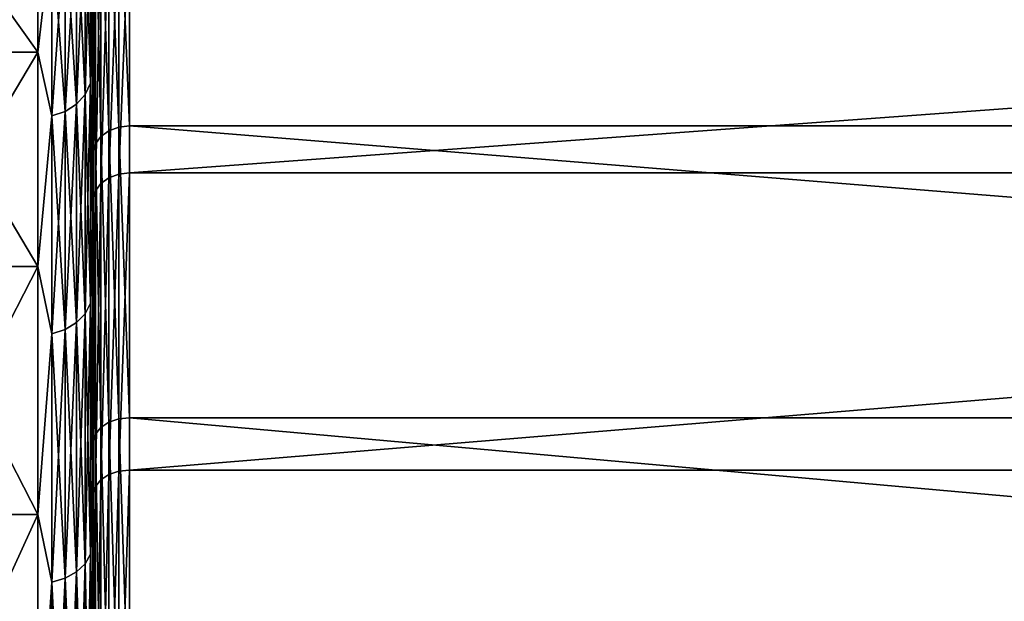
# Model space of a CAD drawing. Header units: metres. Extents: x -150 to 310, y -128 to 84.
# Tile 285 of 465: x 128.1 to 133.52, y 14.91 to 18.11. Entities that reach past the tile are written whole.
import ezdxf

# ---------------------------------------------------------------- set-up
doc = ezdxf.new("R2010")
doc.units = ezdxf.units.M
doc.layers.add('solid_26009703_SW0001_01', color=7, linetype='CONTINUOUS')

msp = doc.modelspace()

# ---------------------------------------------------------------- linework, layer by layer
at = {"layer": 'solid_26009703_SW0001_01'}
for points in [[(128.5, 16.987482, -12.345943), (128.5, 19.258173, -11.800422), (128.5, 17.952263, -13.705067)], [(128.504959, 18.789227, -12.931022), (128.5, 17.952263, -13.705067), (128.5, 19.258173, -11.800422)], [(128.5, 16.987482, -12.345943), (128.5, 18.18634, -10.499431), (128.5, 19.258173, -11.800422)], [(128.5, 15.604694, 14.05239), (128.5, 17.630684, 14.116526), (128.5, 18.974932, 12.250202)], [(128.504959, 18.563753, 13.252675), (128.5, 18.974932, 12.250202), (128.5, 17.630684, 14.116526)], [(128.5, 16.98748, 12.345948), (128.5, 15.604694, 14.05239), (128.5, 18.974932, 12.250202)], [(128.5, 18.186337, 10.499436), (128.5, 16.98748, 12.345948), (128.5, 18.974932, 12.250202)], [(128.199997, 17.926722, -10.350007), (127.5, 17.926722, -10.350007), (127.5, 18.910389, -8.419455)], [(128.199997, 17.926722, -10.350007), (127.5, 18.910389, -8.419455), (128.199997, 18.910389, -8.419455)], [(128.199997, 18.910389, 8.419455), (127.5, 18.910389, 8.419455), (127.5, 17.926722, 10.350007)], [(128.199997, 18.910389, 8.419455), (127.5, 17.926722, 10.350007), (128.199997, 17.926722, 10.350007)], [(128.199997, 17.926722, -10.350007), (128.199997, 18.910389, -8.419455), (128.277344, 18.593658, -9.120625)], [(128.199997, 18.910389, 8.419455), (128.199997, 17.926722, 10.350007), (128.277344, 18.593658, 9.120625)], [(128.546204, 18.882296, -12.995073), (128.59021, 18.916937, -13.018914), (128.59021, 17.494518, -14.875635)], [(128.59021, 18.916937, -13.018914), (128.644836, 18.93907, -13.034146), (128.644836, 17.514986, -14.893039)], [(128.59021, 17.494518, -14.875635), (128.59021, 18.916937, -13.018914), (128.644836, 17.514986, -14.893039)], [(128.644836, 18.93907, -13.034146), (128.704758, 18.94664, -13.039356), (128.704758, 17.521988, -14.898993)], [(128.644836, 17.514986, -14.893039), (128.644836, 18.93907, -13.034146), (128.704758, 17.521988, -14.898993)], [(128.704758, 18.94664, -13.039356), (148.557724, 18.94664, -13.039356), (148.557724, 17.521988, -14.898993)], [(128.704758, 17.521988, -14.898993), (128.704758, 18.94664, -13.039356), (148.557724, 17.521988, -14.898993)], [(128.516876, 18.83835, -12.964829), (128.546204, 18.882296, -12.995073), (128.546204, 17.462481, -14.848393)], [(128.546204, 17.462481, -14.848393), (128.546204, 18.882296, -12.995073), (128.59021, 17.494518, -14.875635)], [(128.516876, 17.421841, -14.813837), (128.504959, 18.789227, -12.931022), (128.516876, 18.83835, -12.964829)], [(128.516876, 17.421841, -14.813837), (128.516876, 18.83835, -12.964829), (128.546204, 17.462481, -14.848393)], [(128.489777, 18.784185, -9.214083), (128.489777, 17.755636, -11.067172), (128.459763, 18.719164, -9.182188)], [(128.489777, 18.784185, 9.214083), (128.459763, 18.719164, 9.182188), (128.459763, 17.694176, 11.028864)], [(128.489777, 17.755636, 11.067172), (128.489777, 18.784185, 9.214083), (128.459763, 17.694176, 11.028864)], [(128.489777, 17.755636, 11.067172), (128.5, 18.186337, 10.499436), (128.489777, 18.784185, 9.214083)], [(128.489777, 18.784185, -9.214083), (128.5, 18.18634, -10.499431), (128.489777, 17.755636, -11.067172)], [(128.504959, 18.789227, -12.931022), (128.504959, 17.37641, -14.775207), (128.5, 17.952263, -13.705067)], [(128.516876, 17.421841, -14.813837), (128.504959, 17.37641, -14.775207), (128.504959, 18.789227, -12.931022)], [(128.459763, 18.719164, -9.182188), (128.459763, 17.694176, -11.028864), (128.412018, 18.663343, -9.154806)], [(128.459763, 18.719164, 9.182188), (128.412018, 18.663343, 9.154806), (128.412018, 17.641411, 10.995975)], [(128.459763, 17.694176, 11.028864), (128.459763, 18.719164, 9.182188), (128.412018, 17.641411, 10.995975)], [(128.489777, 17.755636, -11.067172), (128.459763, 17.694176, -11.028864), (128.459763, 18.719164, -9.182188)], [(128.59021, 17.235748, 15.174704), (128.644836, 17.255915, 15.192457), (128.644836, 18.7118, 13.358365)], [(128.59021, 18.689932, 13.342754), (128.59021, 17.235748, 15.174704), (128.644836, 18.7118, 13.358365)], [(128.644836, 17.255915, 15.192457), (128.704758, 17.262812, 15.19853), (128.704758, 18.719278, 13.363705)], [(128.644836, 18.7118, 13.358365), (128.644836, 17.255915, 15.192457), (128.704758, 18.719278, 13.363705)], [(128.704758, 17.262812, 15.19853), (148.557724, 17.262812, 15.19853), (148.557724, 18.719278, 13.363705)], [(128.704758, 18.719278, 13.363705), (128.704758, 17.262812, 15.19853), (148.557724, 18.719278, 13.363705)], [(128.412018, 18.663343, -9.154806), (128.412018, 17.641411, -10.995975), (128.349792, 18.620533, -9.133807)], [(128.412018, 18.663343, 9.154806), (128.349792, 18.620533, 9.133807), (128.349792, 17.600945, 10.970753)], [(128.412018, 17.641411, 10.995975), (128.412018, 18.663343, 9.154806), (128.349792, 17.600945, 10.970753)], [(128.459763, 17.694176, -11.028864), (128.412018, 17.641411, -10.995975), (128.412018, 18.663343, -9.154806)], [(128.516876, 17.164146, 15.111663), (128.546204, 17.204185, 15.146914), (128.546204, 18.655706, 13.318319)], [(128.516876, 18.612289, 13.287324), (128.516876, 17.164146, 15.111663), (128.546204, 18.655706, 13.318319)], [(128.546204, 17.204185, 15.146914), (128.59021, 17.235748, 15.174704), (128.59021, 18.689932, 13.342754)], [(128.546204, 18.655706, 13.318319), (128.546204, 17.204185, 15.146914), (128.59021, 18.689932, 13.342754)], [(128.199997, 17.926722, -10.350007), (128.277344, 18.593658, -9.120625), (128.277344, 17.575542, -10.954919)], [(128.199997, 17.926722, 10.350007), (128.277344, 17.575542, 10.954919), (128.277344, 18.593658, 9.120625)], [(128.349792, 18.620533, -9.133807), (128.349792, 17.600945, -10.970753), (128.277344, 18.593658, -9.120625)], [(128.349792, 18.620533, 9.133807), (128.277344, 18.593658, 9.120625), (128.277344, 17.575542, 10.954919)], [(128.349792, 17.600945, 10.970753), (128.349792, 18.620533, 9.133807), (128.277344, 17.575542, 10.954919)], [(128.349792, 17.600945, -10.970753), (128.277344, 17.575542, -10.954919), (128.277344, 18.593658, -9.120625)], [(128.412018, 17.641411, -10.995975), (128.349792, 17.600945, -10.970753), (128.349792, 18.620533, -9.133807)], [(128.516876, 18.612289, 13.287324), (128.504959, 18.563753, 13.252675), (128.504959, 17.119387, 15.072256)], [(128.516876, 18.612289, 13.287324), (128.504959, 17.119387, 15.072256), (128.516876, 17.164146, 15.111663)], [(128.504959, 17.119387, 15.072256), (128.504959, 18.563753, 13.252675), (128.5, 17.630684, 14.116526)], [(128.489777, 17.755636, -11.067172), (128.5, 18.18634, -10.499431), (128.5, 16.987482, -12.345943)], [(128.489777, 17.755636, 11.067172), (128.5, 16.98748, 12.345948), (128.5, 18.186337, 10.499436)], [(128.5, 15.604699, -14.052385), (128.5, 17.952263, -13.705067), (128.5, 16.465351, -15.460037)], [(128.504959, 17.37641, -14.775207), (128.5, 16.465351, -15.460037), (128.5, 17.952263, -13.705067)], [(128.5, 15.604699, -14.052385), (128.5, 16.987482, -12.345943), (128.5, 17.952263, -13.705067)], [(128.199997, 16.746647, -12.167162), (127.5, 16.746647, -12.167162), (127.5, 17.926722, -10.350007)], [(128.199997, 16.746647, -12.167162), (127.5, 17.926722, -10.350007), (128.199997, 17.926722, -10.350007)], [(128.199997, 17.926722, 10.350007), (127.5, 17.926722, 10.350007), (127.5, 16.746647, 12.167162)], [(128.199997, 17.926722, 10.350007), (127.5, 16.746647, 12.167162), (128.199997, 16.746647, 12.167162)], [(128.199997, 16.746647, -12.167162), (128.199997, 17.926722, -10.350007), (128.277344, 17.575542, -10.954919)], [(128.199997, 17.926722, 10.350007), (128.199997, 16.746647, 12.167162), (128.277344, 17.575542, 10.954919)], [(128.489777, 17.755636, -11.067172), (128.489777, 16.544889, -12.806698), (128.459763, 17.694176, -11.028864)], [(128.489777, 17.755636, 11.067172), (128.459763, 17.694176, 11.028864), (128.459763, 16.487619, 12.762368)], [(128.489777, 16.544889, 12.806698), (128.489777, 17.755636, 11.067172), (128.459763, 16.487619, 12.762368)], [(128.489777, 16.544889, 12.806698), (128.5, 16.98748, 12.345948), (128.489777, 17.755636, 11.067172)], [(128.489777, 17.755636, -11.067172), (128.5, 16.987482, -12.345943), (128.489777, 16.544889, -12.806698)], [(128.459763, 17.694176, -11.028864), (128.459763, 16.487619, -12.762368), (128.412018, 17.641411, -10.995975)], [(128.459763, 17.694176, 11.028864), (128.412018, 17.641411, 10.995975), (128.412018, 16.438454, 12.72431)], [(128.459763, 16.487619, 12.762368), (128.459763, 17.694176, 11.028864), (128.412018, 16.438454, 12.72431)], [(128.489777, 16.544889, -12.806698), (128.459763, 16.487619, -12.762368), (128.459763, 17.694176, -11.028864)], [(128.412018, 17.641411, -10.995975), (128.412018, 16.438454, -12.72431), (128.349792, 17.600945, -10.970753)], [(128.412018, 17.641411, 10.995975), (128.349792, 17.600945, 10.970753), (128.349792, 16.400747, 12.695124)], [(128.412018, 16.438454, 12.72431), (128.412018, 17.641411, 10.995975), (128.349792, 16.400747, 12.695124)], [(128.459763, 16.487619, -12.762368), (128.412018, 16.438454, -12.72431), (128.412018, 17.641411, -10.995975)], [(128.5, 14.050744, 15.606928), (128.5, 16.096828, 15.843431), (128.5, 17.630684, 14.116526)], [(128.504959, 17.119387, 15.072256), (128.5, 17.630684, 14.116526), (128.5, 16.096828, 15.843431)], [(128.5, 15.604694, 14.05239), (128.5, 14.050744, 15.606928), (128.5, 17.630684, 14.116526)], [(128.199997, 16.746647, -12.167162), (128.277344, 17.575542, -10.954919), (128.277344, 16.377077, -12.676802)], [(128.199997, 16.746647, 12.167162), (128.277344, 16.377077, 12.676802), (128.277344, 17.575542, 10.954919)], [(128.349792, 17.600945, -10.970753), (128.349792, 16.400747, -12.695124), (128.277344, 17.575542, -10.954919)], [(128.349792, 17.600945, 10.970753), (128.277344, 17.575542, 10.954919), (128.277344, 16.377077, 12.676802)], [(128.349792, 16.400747, 12.695124), (128.349792, 17.600945, 10.970753), (128.277344, 16.377077, 12.676802)], [(128.349792, 16.400747, -12.695124), (128.277344, 16.377077, -12.676802), (128.277344, 17.575542, -10.954919)], [(128.412018, 16.438454, -12.72431), (128.349792, 16.400747, -12.695124), (128.349792, 17.600945, -10.970753)], [(128.59021, 17.494518, -14.875635), (128.644836, 17.514986, -14.893039), (128.644836, 15.9092, -16.597429)], [(128.644836, 17.514986, -14.893039), (128.704758, 17.521988, -14.898993), (128.704758, 15.91556, -16.604065)], [(128.644836, 15.9092, -16.597429), (128.644836, 17.514986, -14.893039), (128.704758, 15.91556, -16.604065)], [(128.704758, 17.521988, -14.898993), (148.557724, 17.521988, -14.898993), (148.557724, 15.91556, -16.604065)], [(128.704758, 15.91556, -16.604065), (128.704758, 17.521988, -14.898993), (148.557724, 15.91556, -16.604065)], [(128.516876, 17.421841, -14.813837), (128.546204, 17.462481, -14.848393), (128.546204, 15.861508, -16.547674)], [(128.546204, 17.462481, -14.848393), (128.59021, 17.494518, -14.875635), (128.59021, 15.890609, -16.578035)], [(128.546204, 15.861508, -16.547674), (128.546204, 17.462481, -14.848393), (128.59021, 15.890609, -16.578035)], [(128.59021, 15.890609, -16.578035), (128.59021, 17.494518, -14.875635), (128.644836, 15.9092, -16.597429)], [(128.516876, 15.824594, -16.509165), (128.504959, 17.37641, -14.775207), (128.516876, 17.421841, -14.813837)], [(128.516876, 15.824594, -16.509165), (128.516876, 17.421841, -14.813837), (128.546204, 15.861508, -16.547674)], [(128.504959, 17.37641, -14.775207), (128.504959, 15.783328, -16.466112), (128.5, 16.465351, -15.460037)], [(128.516876, 15.824594, -16.509165), (128.504959, 15.783328, -16.466112), (128.504959, 17.37641, -14.775207)], [(128.546204, 15.574187, 16.818373), (128.59021, 15.60276, 16.84923), (128.59021, 17.235748, 15.174704)], [(128.546204, 17.204185, 15.146914), (128.546204, 15.574187, 16.818373), (128.59021, 17.235748, 15.174704)], [(128.59021, 15.60276, 16.84923), (128.644836, 15.621015, 16.868942), (128.644836, 17.255915, 15.192457)], [(128.59021, 17.235748, 15.174704), (128.59021, 15.60276, 16.84923), (128.644836, 17.255915, 15.192457)], [(128.644836, 15.621015, 16.868942), (128.704758, 15.627259, 16.875685), (128.704758, 17.262812, 15.19853)], [(128.644836, 17.255915, 15.192457), (128.644836, 15.621015, 16.868942), (128.704758, 17.262812, 15.19853)], [(128.704758, 15.627259, 16.875685), (148.557724, 15.627259, 16.875685), (148.557724, 17.262812, 15.19853)], [(128.704758, 17.262812, 15.19853), (128.704758, 15.627259, 16.875685), (148.557724, 17.262812, 15.19853)], [(128.516876, 15.537942, 16.779232), (128.546204, 15.574187, 16.818373), (128.546204, 17.204185, 15.146914)], [(128.516876, 17.164146, 15.111663), (128.516876, 15.537942, 16.779232), (128.546204, 17.204185, 15.146914)], [(128.516876, 17.164146, 15.111663), (128.504959, 17.119387, 15.072256), (128.504959, 15.497423, 16.735477)], [(128.516876, 17.164146, 15.111663), (128.504959, 15.497423, 16.735477), (128.516876, 15.537942, 16.779232)], [(128.504959, 15.497423, 16.735477), (128.504959, 17.119387, 15.072256), (128.5, 16.096828, 15.843431)], [(128.489777, 16.544889, -12.806698), (128.5, 16.987482, -12.345943), (128.5, 15.604699, -14.052385)], [(128.489777, 16.544889, 12.806698), (128.5, 15.604694, 14.05239), (128.5, 16.98748, 12.345948)], [(128.199997, 15.383091, -13.851011), (127.5, 15.383091, -13.851011), (127.5, 16.746647, -12.167162)], [(128.199997, 15.383091, -13.851011), (127.5, 16.746647, -12.167162), (128.199997, 16.746647, -12.167162)], [(128.199997, 16.746647, 12.167162), (127.5, 16.746647, 12.167162), (127.5, 15.383091, 13.851011)], [(128.199997, 16.746647, 12.167162), (127.5, 15.383091, 13.851011), (128.199997, 15.383091, 13.851011)], [(128.199997, 15.383091, -13.851011), (128.199997, 16.746647, -12.167162), (128.277344, 16.377077, -12.676802)], [(128.199997, 16.746647, 12.167162), (128.199997, 15.383091, 13.851011), (128.277344, 16.377077, 12.676802)], [(128.489777, 16.544889, -12.806698), (128.489777, 15.164371, -14.41481), (128.459763, 16.487619, -12.762368)], [(128.489777, 16.544889, 12.806698), (128.459763, 16.487619, 12.762368), (128.459763, 15.11188, 14.364913)], [(128.489777, 15.164371, 14.41481), (128.489777, 16.544889, 12.806698), (128.459763, 15.11188, 14.364913)], [(128.489777, 15.164371, 14.41481), (128.5, 15.604694, 14.05239), (128.489777, 16.544889, 12.806698)], [(128.489777, 16.544889, -12.806698), (128.5, 15.604699, -14.052385), (128.489777, 15.164371, -14.41481)], [(128.459763, 16.487619, -12.762368), (128.459763, 15.11188, -14.364913), (128.412018, 16.438454, -12.72431)], [(128.459763, 16.487619, 12.762368), (128.412018, 16.438454, 12.72431), (128.412018, 15.066816, 14.322077)], [(128.459763, 15.11188, 14.364913), (128.459763, 16.487619, 12.762368), (128.412018, 15.066816, 14.322077)], [(128.489777, 15.164371, -14.41481), (128.459763, 15.11188, -14.364913), (128.459763, 16.487619, -12.762368)], [(128.412018, 16.438454, -12.72431), (128.412018, 15.066816, -14.322077), (128.349792, 16.400747, -12.695124)], [(128.412018, 16.438454, 12.72431), (128.349792, 16.400747, 12.695124), (128.349792, 15.032256, 14.289226)], [(128.412018, 15.066816, 14.322077), (128.412018, 16.438454, 12.72431), (128.349792, 15.032256, 14.289226)], [(128.459763, 15.11188, -14.364913), (128.412018, 15.066816, -14.322077), (128.412018, 16.438454, -12.72431)], [(128.5, 14.050749, -15.606923), (128.5, 16.465351, -15.460037), (128.5, 14.800197, -17.060863)], [(128.504959, 15.783328, -16.466112), (128.5, 14.800197, -17.060863), (128.5, 16.465351, -15.460037)], [(128.5, 14.050749, -15.606923), (128.5, 15.604699, -14.052385), (128.5, 16.465351, -15.460037)], [(128.199997, 15.383091, -13.851011), (128.277344, 16.377077, -12.676802), (128.277344, 15.010561, -14.268602)], [(128.199997, 15.383091, 13.851011), (128.277344, 15.010561, 14.268602), (128.277344, 16.377077, 12.676802)], [(128.349792, 16.400747, -12.695124), (128.349792, 15.032256, -14.289226), (128.277344, 16.377077, -12.676802)], [(128.349792, 16.400747, 12.695124), (128.277344, 16.377077, 12.676802), (128.277344, 15.010561, 14.268602)], [(128.349792, 15.032256, 14.289226), (128.349792, 16.400747, 12.695124), (128.277344, 15.010561, 14.268602)], [(128.349792, 15.032256, -14.289226), (128.277344, 15.010561, -14.268602), (128.277344, 16.377077, -12.676802)], [(128.412018, 15.066816, -14.322077), (128.349792, 15.032256, -14.289226), (128.349792, 16.400747, -12.695124)], [(128.5, 12.340499, 16.990877), (128.5, 14.401725, 17.398331), (128.5, 16.096828, 15.843431)], [(128.504959, 15.497423, 16.735477), (128.5, 16.096828, 15.843431), (128.5, 14.401725, 17.398331)], [(128.5, 14.050744, 15.606928), (128.5, 12.340499, 16.990877), (128.5, 16.096828, 15.843431)], [(128.546204, 15.861508, -16.547674), (128.59021, 15.890609, -16.578035), (128.59021, 14.121849, -18.108452)], [(128.59021, 15.890609, -16.578035), (128.644836, 15.9092, -16.597429), (128.644836, 14.138371, -18.129639)], [(128.59021, 14.121849, -18.108452), (128.59021, 15.890609, -16.578035), (128.644836, 14.138371, -18.129639)], [(128.644836, 15.9092, -16.597429), (128.704758, 15.91556, -16.604065), (128.704758, 14.144023, -18.136885)], [(128.644836, 14.138371, -18.129639), (128.644836, 15.9092, -16.597429), (128.704758, 14.144023, -18.136885)], [(128.704758, 15.91556, -16.604065), (148.557724, 15.91556, -16.604065), (148.557724, 14.144023, -18.136885)], [(128.704758, 14.144023, -18.136885), (128.704758, 15.91556, -16.604065), (148.557724, 14.144023, -18.136885)], [(128.516876, 14.063183, -18.033224), (128.504959, 15.783328, -16.466112), (128.516876, 15.824594, -16.509165)], [(128.516876, 15.824594, -16.509165), (128.546204, 15.861508, -16.547674), (128.546204, 14.095988, -18.075291)], [(128.516876, 14.063183, -18.033224), (128.516876, 15.824594, -16.509165), (128.546204, 14.095988, -18.075291)], [(128.546204, 14.095988, -18.075291), (128.546204, 15.861508, -16.547674), (128.59021, 14.121849, -18.108452)], [(128.504959, 15.783328, -16.466112), (128.504959, 14.02651, -17.986198), (128.5, 14.800197, -17.060863)], [(128.516876, 14.063183, -18.033224), (128.504959, 14.02651, -17.986198), (128.504959, 15.783328, -16.466112)], [(128.489777, 15.164371, -14.41481), (128.5, 15.604699, -14.052385), (128.5, 14.050749, -15.606923)], [(128.489777, 15.164371, 14.41481), (128.5, 14.050744, 15.606928), (128.5, 15.604694, 14.05239)], [(128.59021, 13.807908, 18.348961), (128.644836, 13.824062, 18.370428), (128.644836, 15.621015, 16.868942)], [(128.59021, 15.60276, 16.84923), (128.59021, 13.807908, 18.348961), (128.644836, 15.621015, 16.868942)], [(128.644836, 13.824062, 18.370428), (128.704758, 13.829589, 18.377771), (128.704758, 15.627259, 16.875685)], [(128.644836, 15.621015, 16.868942), (128.644836, 13.824062, 18.370428), (128.704758, 15.627259, 16.875685)], [(128.704758, 13.829589, 18.377771), (148.557724, 13.829589, 18.377771), (148.557724, 15.627259, 16.875685)], [(128.704758, 15.627259, 16.875685), (128.704758, 13.829589, 18.377771), (148.557724, 15.627259, 16.875685)], [(128.516876, 13.750546, 18.272734), (128.546204, 13.782621, 18.315357), (128.546204, 15.574187, 16.818373)], [(128.516876, 15.537942, 16.779232), (128.516876, 13.750546, 18.272734), (128.546204, 15.574187, 16.818373)], [(128.546204, 13.782621, 18.315357), (128.59021, 13.807908, 18.348961), (128.59021, 15.60276, 16.84923)], [(128.546204, 15.574187, 16.818373), (128.546204, 13.782621, 18.315357), (128.59021, 15.60276, 16.84923)], [(128.504959, 13.714688, 18.225082), (128.504959, 15.497423, 16.735477), (128.5, 14.401725, 17.398331)], [(128.516876, 15.537942, 16.779232), (128.504959, 15.497423, 16.735477), (128.504959, 13.714688, 18.225082)], [(128.516876, 15.537942, 16.779232), (128.504959, 13.714688, 18.225082), (128.516876, 13.750546, 18.272734)], [(128.199997, 13.850994, -15.383106), (127.5, 13.850994, -15.383106), (127.5, 15.383091, -13.851011)], [(128.199997, 13.850994, -15.383106), (127.5, 15.383091, -13.851011), (128.199997, 15.383091, -13.851011)], [(128.199997, 15.383091, 13.851011), (127.5, 15.383091, 13.851011), (127.5, 13.850994, 15.383106)], [(128.199997, 15.383091, 13.851011), (127.5, 13.850994, 15.383106), (128.199997, 13.850994, 15.383106)], [(128.199997, 13.850994, -15.383106), (128.199997, 15.383091, -13.851011), (128.277344, 15.010561, -14.268602)], [(128.199997, 15.383091, 13.851011), (128.199997, 13.850994, 15.383106), (128.277344, 15.010561, 14.268602)], [(128.489777, 15.164371, -14.41481), (128.489777, 13.628246, -15.875007), (128.459763, 15.11188, -14.364913)], [(128.489777, 15.164371, 14.41481), (128.459763, 15.11188, 14.364913), (128.459763, 13.581072, 15.820055)], [(128.489777, 13.628246, 15.875007), (128.489777, 15.164371, 14.41481), (128.459763, 13.581072, 15.820055)], [(128.489777, 13.628246, 15.875007), (128.5, 14.050744, 15.606928), (128.489777, 15.164371, 14.41481)], [(128.489777, 15.164371, -14.41481), (128.5, 14.050749, -15.606923), (128.489777, 13.628246, -15.875007)], [(128.412018, 15.066816, -14.322077), (128.412018, 13.540573, -15.77288), (128.349792, 15.032256, -14.289226)], [(128.412018, 15.066816, 14.322077), (128.349792, 15.032256, 14.289226), (128.349792, 13.509514, 15.7367)], [(128.412018, 13.540573, 15.77288), (128.412018, 15.066816, 14.322077), (128.349792, 13.509514, 15.7367)], [(128.459763, 15.11188, -14.364913), (128.459763, 13.581072, -15.820055), (128.412018, 15.066816, -14.322077)], [(128.459763, 15.11188, 14.364913), (128.412018, 15.066816, 14.322077), (128.412018, 13.540573, 15.77288)], [(128.459763, 13.581072, 15.820055), (128.459763, 15.11188, 14.364913), (128.412018, 13.540573, 15.77288)], [(128.459763, 13.581072, -15.820055), (128.412018, 13.540573, -15.77288), (128.412018, 15.066816, -14.322077)], [(128.489777, 13.628246, -15.875007), (128.459763, 13.581072, -15.820055), (128.459763, 15.11188, -14.364913)], [(128.199997, 13.850994, -15.383106), (128.277344, 15.010561, -14.268602), (128.277344, 13.490016, -15.713987)], [(128.199997, 13.850994, 15.383106), (128.277344, 13.490016, 15.713987), (128.277344, 15.010561, 14.268602)], [(128.349792, 15.032256, -14.289226), (128.349792, 13.509514, -15.7367), (128.277344, 15.010561, -14.268602)], [(128.349792, 15.032256, 14.289226), (128.277344, 15.010561, 14.268602), (128.277344, 13.490016, 15.713987)], [(128.349792, 13.509514, 15.7367), (128.349792, 15.032256, 14.289226), (128.277344, 13.490016, 15.713987)], [(128.349792, 13.509514, -15.7367), (128.277344, 13.490016, -15.713987), (128.277344, 15.010561, -14.268602)], [(128.412018, 13.540573, -15.77288), (128.349792, 13.509514, -15.7367), (128.349792, 15.032256, -14.289226)]]:
    msp.add_3dface(points, dxfattribs=at)

doc.saveas('drawing.dxf')
